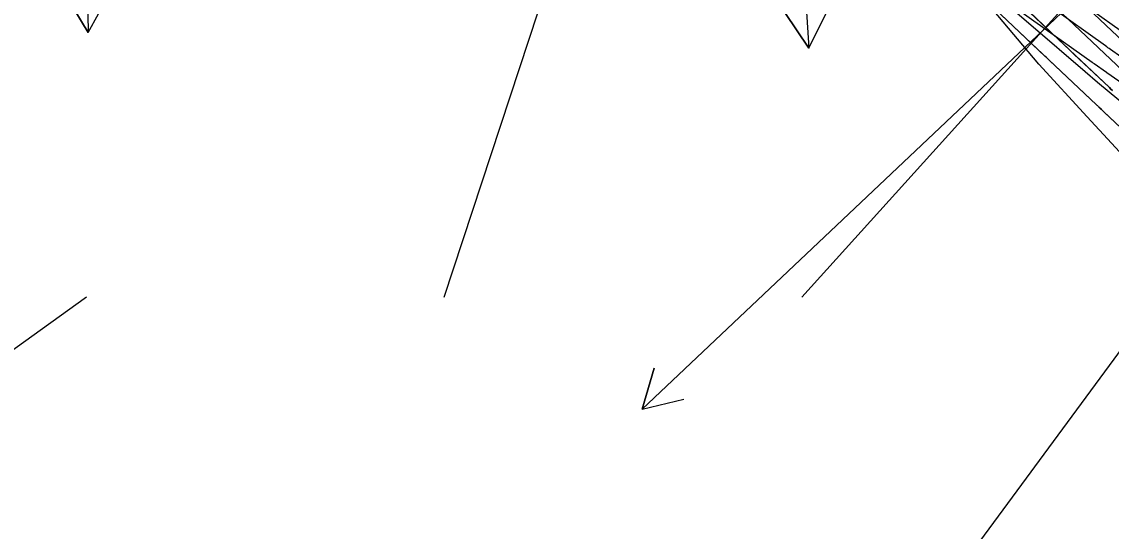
# Model space of a CAD drawing. Extents: x 954385 to 988206, y 1868364 to 1924553.
# Drawn here: x 955548.1 to 955700.4, y 1922936.2 to 1923007.4 of the extents above; entities that cross this region are included whole.
import ezdxf

# ---------------------------------------------------------------- set-up
doc = ezdxf.new("R2010")
doc.units = 0
for name, color, linetype in [('13', 7, 'Continuous'), ('16', 7, 'Continuous'), ('23', 7, 'Continuous'), ('24', 7, 'Continuous'), ('26', 7, 'Continuous'), ('7', 7, 'Continuous')]:
    doc.layers.add(name, color=color, linetype=linetype)

msp = doc.modelspace()

# ---------------------------------------------------------------- linework, layer by layer
at = {"layer": '13'}
for points in [[(955706, 1922995.93), (955699.77, 1923000.26), (955699.74, 1923000.29), (955699.71, 1923000.31), (955697.98, 1923001.52), (955697.92, 1923001.57), (955697.85, 1923001.61), (955697.79, 1923001.66), (955697.73, 1923001.7), (955689.67, 1923007.41), (955689.64, 1923007.43), (955689.61, 1923007.45), (955689.59, 1923007.47), (955689.56, 1923007.49), (955682.71, 1923012.43)], [(955701.64, 1923006.21), (955694.24, 1923011.45)], [(955701.72, 1923002.53), (955700.27, 1923003.54), (955700.09, 1923003.67), (955699.91, 1923003.79), (955699.74, 1923003.92), (955699.56, 1923004.04), (955691.96, 1923009.43)]]:
    msp.add_lwpolyline(points, dxfattribs=at)
at = {"layer": '16'}
for points in [[(955703.77, 1923003.03), (955682.09, 1923023.52), (955682.04, 1923023.57), (955681.99, 1923023.61), (955681.95, 1923023.66), (955681.9, 1923023.7), (955676.31, 1923029.06), (955675.99, 1923029.38), (955675.67, 1923029.69), (955675.35, 1923030), (955675.03, 1923030.31), (955672.59, 1923032.7)], [(955701.95, 1923000.62), (955679.99, 1923021.38), (955679.96, 1923021.41), (955679.93, 1923021.44), (955679.9, 1923021.47), (955679.86, 1923021.5), (955673.99, 1923027.14), (955673.8, 1923027.32), (955673.6, 1923027.51), (955673.41, 1923027.7), (955673.21, 1923027.89), (955670.49, 1923030.55)], [(955668.4, 1923028.41), (955671.4, 1923025.47), (955671.46, 1923025.41), (955671.53, 1923025.34), (955671.6, 1923025.27), (955671.67, 1923025.21), (955677.83, 1923019.29), (955677.86, 1923019.27), (955677.88, 1923019.24), (955700.13, 1922998.21), (955700.34, 1922998.01), (955700.55, 1922997.81)], [(955705.53, 1922988.98), (955698.66, 1922995.47), (955698.57, 1922995.55), (955698.48, 1922995.64), (955698.4, 1922995.72), (955698.31, 1922995.8), (955681.67, 1923011.53)], [(955703.82, 1922986.74), (955697.03, 1922994.11), (955690.25, 1923001.5), (955683.77, 1923009.18)]]:
    msp.add_lwpolyline(points, dxfattribs=at)
at = {"layer": '23'}
msp.add_lwpolyline([(955704.41, 1922993.99), (955698.47, 1922998.94), (955696.71, 1923000.4), (955689.12, 1923006.92), (955681.81, 1923013.21)], dxfattribs=at)
at = {"layer": '24'}
for points in [[(955704.41, 1922993.99), (955698.47, 1922998.94), (955696.71, 1923000.4), (955689.12, 1923006.92), (955681.81, 1923013.21)], [(955703.82, 1922986.74), (955697.03, 1922994.11), (955690.25, 1923001.5), (955683.77, 1923009.18)]]:
    msp.add_lwpolyline(points, dxfattribs=at)
at = {"layer": '26'}
for points in [[(955607.13, 1922968.93), (955707.19, 1923272.64), (955708.41, 1923266.77), (955707.19, 1923272.64), (955702.71, 1923268.65)], [(955657.13, 1922968.93), (955793.64, 1923120.1), (955792.39, 1923114.23), (955793.64, 1923120.1), (955787.94, 1923118.25)], [(955757.13, 1923068.93), (955634.79, 1922953.25), (955636.5, 1922959), (955634.79, 1922953.25), (955640.63, 1922954.64)], [(955557.13, 1923018.93), (955557.34, 1923005.91), (955554.26, 1923011.06), (955557.34, 1923005.91), (955560.25, 1923011.16)], [(955657.13, 1923018.93), (955658.08, 1923003.72), (955654.76, 1923008.72), (955658.08, 1923003.72), (955660.75, 1923009.1)], [(955557.13, 1922968.93), (955354.47, 1922823.09), (955356.93, 1922828.56), (955354.47, 1922823.09), (955360.44, 1922823.69)], [(955707.13, 1922968.93), (955647.78, 1922888.39), (955648.44, 1922894.35), (955647.78, 1922888.39), (955653.27, 1922890.79)]]:
    msp.add_lwpolyline(points, dxfattribs=at)
at = {"layer": '7'}
for points in [[(955705.53, 1922988.98), (955699.35, 1922994.81), (955699.18, 1922994.98), (955699, 1922995.14), (955698.66, 1922995.47), (955698.57, 1922995.55), (955698.48, 1922995.64), (955698.39, 1922995.72), (955698.31, 1922995.8), (955691.75, 1923002), (955691.28, 1923002.45), (955691.1, 1923002.62), (955684.07, 1923009.26), (955683.93, 1923009.4), (955681.66, 1923011.54)], [(955700.55, 1922997.81), (955700.34, 1922998.01), (955700.13, 1922998.21), (955695.16, 1923002.9), (955694.41, 1923003.61), (955693.66, 1923004.32), (955693.28, 1923004.68), (955692.91, 1923005.03), (955687.9, 1923009.77)]]:
    msp.add_lwpolyline(points, dxfattribs=at)

doc.saveas('drawing.dxf')
